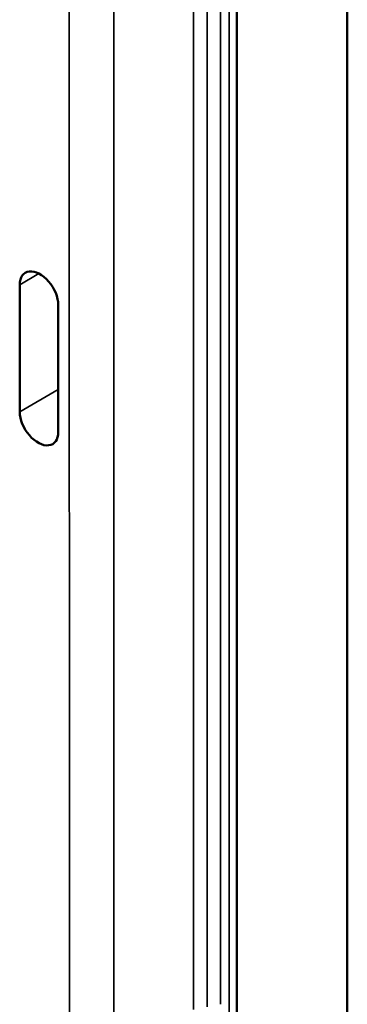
# Model space of a CAD drawing. Header units: millimetres. Extents: x 0 to 14369, y -869 to 2970.
# Tile 744 of 787: x 3867 to 3892, y 1825 to 1901. Entities that reach past the tile are written whole.
import ezdxf

# ---------------------------------------------------------------- set-up
doc = ezdxf.new("R2010")
doc.units = ezdxf.units.MM
doc.header["$LTSCALE"] = 10
doc.layers.add('Sichtbar (ISO)', color=7, linetype='Continuous', lineweight=50)
doc.layers.add('Sichtbar schmal (ISO)', color=7, linetype='Continuous', lineweight=35)

msp = doc.modelspace()

# ---------------------------------------------------------------- linework, layer by layer
at = {"layer": 'Sichtbar (ISO)'}
for p, q in [((3891.842, 1961.514), (3891.842, 1811.089)), ((3883.314, 1916.846), (3883.314, 1859.211)), ((3883.314, 1916.011), (3883.314, 1811.848)), ((3870.406, 1884.119), (3870.406, 1884.119)), ((3870.406, 1883.284), (3870.406, 1883.284)), ((3866.581, 1870.602), (3866.581, 1880.4)), ((3869.558, 1878.852), (3869.558, 1869.054)), ((3870.41, 1868.87), (3870.41, 1868.87))]:
    msp.add_line(p, q, dxfattribs=at)
for centre, major_axis in [((3868.07, 1879.626), (-1.083, 1.683)), ((3868.07, 1869.828), (1.083, -1.683))]:
    msp.add_ellipse(centre, major_axis=major_axis, ratio=0.606728, start_param=3.897921, end_param=7.039514, dxfattribs=at)
at = {"layer": 'Sichtbar schmal (ISO)'}
for p, q in [((3882.728, 1811.049), (3882.728, 1915.218)), ((3881.033, 1824.743), (3881.033, 1912.785)), ((3882.076, 1912.979), (3882.076, 1824.937)), ((3879.991, 1912.591), (3879.991, 1824.549)), ((3873.84, 1813.137), (3873.84, 1910.082)), ((3870.4, 1908.096), (3870.425, 1810.707)), ((3870.406, 1884.474), (3870.406, 1884.474)), ((3866.581, 1880.4), (3868.07, 1881.259)), ((3870.407, 1879.342), (3870.407, 1879.342)), ((3869.558, 1872.32), (3866.581, 1870.602)), ((3870.41, 1869.546), (3870.41, 1869.546)), ((3870.411, 1866.511), (3870.411, 1866.511)), ((3870.411, 1865.548), (3870.411, 1865.548)), ((3870.421, 1825.114), (3870.421, 1825.114))]:
    msp.add_line(p, q, dxfattribs=at)

doc.saveas('drawing.dxf')
